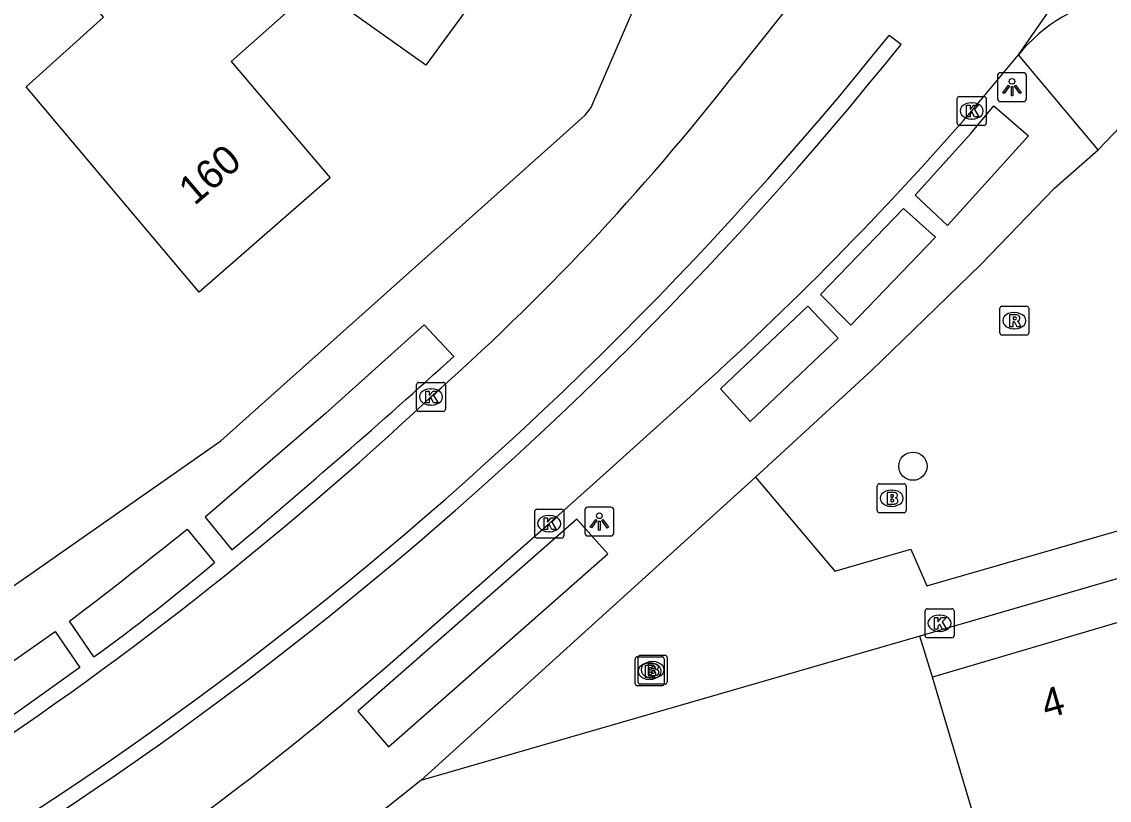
# Model space of a CAD drawing. Extents: x 162880 to 165536, y 384011 to 385179.
# Drawn here: x 164302.72 to 164340.31, y 384536.21 to 384563.13 of the extents above; entities that cross this region are included whole.
import ezdxf

# ---------------------------------------------------------------- set-up
doc = ezdxf.new("R2010")
doc.units = 0
for name, color, linetype in [('IMGEO_Boom', 7, 'Continuous'), ('IMGEO_Brandkraan', 7, 'Continuous'), ('IMGEO_Kolk', 7, 'Continuous'), ('IMGEO_Lichtpunt', 7, 'Continuous'), ('IMGEO_Pand', 7, 'Continuous'), ('IMGEO_Pand_nummerreeks', 7, 'Continuous'), ('IMGEO_Rijbaan_lokaal_gesloten', 7, 'Continuous'), ('IMGEO_Rioolput', 7, 'Continuous'), ('IMGEO_Voetpad_open', 7, 'Continuous')]:
    doc.layers.add(name, color=color, linetype=linetype)

msp = doc.modelspace()

# ---------------------------------------------------------------- linework, layer by layer
at = {"layer": 'IMGEO_Boom'}
msp.add_circle((164333.526, 384547.762), 0.489, dxfattribs=at)
at = {"layer": 'IMGEO_Brandkraan'}
for p, q in [((164332.293, 384546.227), (164332.293, 384547.079)), ((164332.368, 384547.153), (164333.22, 384547.153)), ((164332.781, 384546.933), (164332.806, 384546.933)), ((164333.294, 384547.079), (164333.294, 384546.227)), ((164333.22, 384546.153), (164332.368, 384546.153)), ((164332.804, 384546.373), (164332.779, 384546.373)), ((164324.104, 384541.221), (164324.956, 384541.221)), ((164323.926, 384540.244), (164323.926, 384541.096)), ((164324.001, 384541.17), (164324.853, 384541.17)), ((164324.029, 384540.295), (164324.029, 384541.147)), ((164324.414, 384540.95), (164324.439, 384540.95)), ((164324.517, 384541.001), (164324.542, 384541.001)), ((164324.927, 384541.096), (164324.927, 384540.244)), ((164325.03, 384541.147), (164325.03, 384540.295)), ((164324.54, 384540.441), (164324.515, 384540.441)), ((164324.853, 384540.17), (164324.001, 384540.17)), ((164324.956, 384540.221), (164324.104, 384540.221)), ((164324.437, 384540.39), (164324.412, 384540.39))]:
    msp.add_line(p, q, dxfattribs=at)
for points in [[(164332.293, 384546.227), (164332.293, 384547.079)], [(164332.368, 384547.153), (164333.22, 384547.153)], [(164332.641, 384546.853), (164332.641, 384546.453), (164332.854, 384546.453)], [(164332.872, 384546.853), (164332.641, 384546.853)], [(164333.294, 384547.079), (164333.294, 384546.227)], [(164332.82, 384546.772), (164332.766, 384546.772), (164332.766, 384546.696)], [(164332.766, 384546.696), (164332.819, 384546.696)], [(164332.828, 384546.62), (164332.766, 384546.62), (164332.766, 384546.539)], [(164332.766, 384546.539), (164332.828, 384546.539)], [(164333.22, 384546.153), (164332.368, 384546.153)], [(164324.104, 384541.221), (164324.956, 384541.221)], [(164323.926, 384540.244), (164323.926, 384541.096)], [(164324.001, 384541.17), (164324.853, 384541.17)], [(164324.029, 384540.295), (164324.029, 384541.147)], [(164324.274, 384540.87), (164324.274, 384540.47), (164324.487, 384540.47)], [(164324.505, 384540.87), (164324.274, 384540.87)], [(164324.377, 384540.921), (164324.377, 384540.521), (164324.59, 384540.521)], [(164324.608, 384540.921), (164324.377, 384540.921)], [(164324.556, 384540.84), (164324.502, 384540.84), (164324.502, 384540.764)], [(164324.927, 384541.096), (164324.927, 384540.244)], [(164325.03, 384541.147), (164325.03, 384540.295)], [(164324.453, 384540.789), (164324.399, 384540.789), (164324.399, 384540.713)], [(164324.399, 384540.713), (164324.452, 384540.713)], [(164324.461, 384540.637), (164324.399, 384540.637), (164324.399, 384540.556)], [(164324.399, 384540.556), (164324.461, 384540.556)], [(164324.502, 384540.764), (164324.555, 384540.764)], [(164324.564, 384540.688), (164324.502, 384540.688), (164324.502, 384540.607)], [(164324.502, 384540.607), (164324.564, 384540.607)], [(164324.853, 384540.17), (164324.001, 384540.17)], [(164324.956, 384540.221), (164324.104, 384540.221)]]:
    msp.add_lwpolyline(points, dxfattribs=at)
for centre, radius, start, end in [((164332.37, 384547.077), 0.0765, 91.552, 178.448), ((164332.37, 384547.077), 0.0765, 91.552, 178.448), ((164332.876, 384546.708), 0.145, 59.4692, 91.5367), ((164332.901, 384546.755), 0.0922, 285.5137, 58.1501), ((164333.218, 384547.077), 0.0765, 1.552, 88.448), ((164333.218, 384547.077), 0.0765, 1.552, 88.448), ((164332.821, 384546.734), 0.0379, 267.8285, 90.9355), ((164332.829, 384546.579), 0.0404, 269.8759, 90.5077), ((164332.86, 384546.704), 0.251, 268.6676, 293.5347), ((164332.906, 384546.563), 0.105, 301.3115, 78.989), ((164332.37, 384546.229), 0.0765, 181.552, 268.448), ((164332.37, 384546.229), 0.0765, 181.552, 268.448), ((164333.218, 384546.229), 0.0765, 271.552, 358.448), ((164333.218, 384546.229), 0.0765, 271.552, 358.448), ((164324.106, 384541.145), 0.0765, 91.552, 178.448), ((164324.106, 384541.145), 0.0765, 91.552, 178.448), ((164324.954, 384541.145), 0.0765, 1.552, 88.448), ((164324.954, 384541.145), 0.0765, 1.552, 88.448), ((164324.003, 384541.094), 0.0765, 91.552, 178.448), ((164324.003, 384541.094), 0.0765, 91.552, 178.448), ((164324.509, 384540.725), 0.145, 59.4692, 91.5367), ((164324.557, 384540.802), 0.0379, 267.8285, 90.9355), ((164324.534, 384540.772), 0.0922, 285.5137, 58.1501), ((164324.612, 384540.776), 0.145, 59.4692, 91.5367), ((164324.637, 384540.823), 0.0922, 285.5137, 58.1501), ((164324.851, 384541.094), 0.0765, 1.552, 88.448), ((164324.851, 384541.094), 0.0765, 1.552, 88.448), ((164324.454, 384540.751), 0.0379, 267.8285, 90.9355), ((164324.462, 384540.596), 0.0404, 269.8759, 90.5077), ((164324.493, 384540.721), 0.251, 268.6676, 293.5347), ((164324.539, 384540.58), 0.105, 301.3115, 78.989), ((164324.565, 384540.647), 0.0404, 269.8759, 90.5077), ((164324.596, 384540.772), 0.251, 268.6676, 293.5347), ((164324.642, 384540.631), 0.105, 301.3115, 78.989), ((164324.003, 384540.246), 0.0765, 181.552, 268.448), ((164324.003, 384540.246), 0.0765, 181.552, 268.448), ((164324.106, 384540.297), 0.0765, 181.552, 268.448), ((164324.106, 384540.297), 0.0765, 181.552, 268.448), ((164324.851, 384540.246), 0.0765, 271.552, 358.448), ((164324.851, 384540.246), 0.0765, 271.552, 358.448), ((164324.954, 384540.297), 0.0765, 271.552, 358.448), ((164324.954, 384540.297), 0.0765, 271.552, 358.448)]:
    msp.add_arc(centre, radius, start, end, dxfattribs=at)
for centre, major_axis, ratio, start_param, end_param in [((164332.78, 384546.653), (-0.387, 0.002), 0.722429, 4.712389, 7.853982), ((164332.805, 384546.653), (-0.39, 0.002), 0.717154, 1.570796, 4.712389), ((164324.413, 384540.67), (-0.387, 0.002), 0.722429, 4.712389, 7.853982), ((164324.516, 384540.721), (-0.387, 0.002), 0.722429, 4.712389, 7.853982), ((164324.438, 384540.67), (-0.39, 0.002), 0.717154, 1.570796, 4.712389), ((164324.541, 384540.721), (-0.39, 0.002), 0.717154, 1.570796, 4.712389)]:
    msp.add_ellipse(centre, major_axis=major_axis, ratio=ratio, start_param=start_param, end_param=end_param, dxfattribs=at)
at = {"layer": 'IMGEO_Kolk'}
for p, q in [((164335.059, 384559.623), (164335.059, 384560.475)), ((164335.134, 384560.549), (164335.986, 384560.549)), ((164336.06, 384560.475), (164336.06, 384559.623)), ((164335.547, 384560.329), (164335.572, 384560.329)), ((164335.57, 384559.769), (164335.545, 384559.769)), ((164335.986, 384559.549), (164335.134, 384559.549)), ((164316.368, 384549.732), (164316.368, 384550.584)), ((164316.443, 384550.658), (164317.295, 384550.658)), ((164317.369, 384550.584), (164317.369, 384549.732)), ((164316.856, 384550.438), (164316.881, 384550.438)), ((164316.879, 384549.878), (164316.854, 384549.878)), ((164317.295, 384549.658), (164316.443, 384549.658)), ((164320.455, 384545.349), (164320.455, 384546.201)), ((164320.53, 384546.275), (164321.382, 384546.275)), ((164321.456, 384546.201), (164321.456, 384545.349)), ((164320.943, 384546.055), (164320.968, 384546.055)), ((164320.966, 384545.495), (164320.941, 384545.495)), ((164321.382, 384545.275), (164320.53, 384545.275)), ((164333.947, 384541.903), (164333.947, 384542.755)), ((164334.022, 384542.829), (164334.874, 384542.829)), ((164334.948, 384542.755), (164334.948, 384541.903)), ((164334.435, 384542.609), (164334.46, 384542.609)), ((164334.458, 384542.049), (164334.433, 384542.049)), ((164334.874, 384541.829), (164334.022, 384541.829))]:
    msp.add_line(p, q, dxfattribs=at)
for points in [[(164335.059, 384559.623), (164335.059, 384560.475)], [(164335.134, 384560.549), (164335.986, 384560.549)], [(164336.06, 384560.475), (164336.06, 384559.623)], [(164335.38, 384560.249), (164335.503, 384560.249), (164335.503, 384560.098), (164335.633, 384560.249), (164335.797, 384560.249), (164335.651, 384560.098), (164335.804, 384559.849), (164335.652, 384559.849), (164335.567, 384560.013), (164335.503, 384559.946), (164335.503, 384559.849), (164335.38, 384559.849), (164335.38, 384560.249)], [(164335.986, 384559.549), (164335.134, 384559.549)], [(164316.368, 384549.732), (164316.368, 384550.584)], [(164316.443, 384550.658), (164317.295, 384550.658)], [(164317.369, 384550.584), (164317.369, 384549.732)], [(164316.689, 384550.358), (164316.812, 384550.358), (164316.812, 384550.207), (164316.942, 384550.358), (164317.106, 384550.358), (164316.96, 384550.207), (164317.113, 384549.958), (164316.961, 384549.958), (164316.876, 384550.122), (164316.812, 384550.055), (164316.812, 384549.958), (164316.689, 384549.958), (164316.689, 384550.358)], [(164317.295, 384549.658), (164316.443, 384549.658)], [(164320.455, 384545.349), (164320.455, 384546.201)], [(164320.53, 384546.275), (164321.382, 384546.275)], [(164321.456, 384546.201), (164321.456, 384545.349)], [(164320.776, 384545.975), (164320.899, 384545.975), (164320.899, 384545.824), (164321.029, 384545.975), (164321.193, 384545.975), (164321.047, 384545.824), (164321.2, 384545.575), (164321.048, 384545.575), (164320.963, 384545.739), (164320.899, 384545.672), (164320.899, 384545.575), (164320.776, 384545.575), (164320.776, 384545.975)], [(164321.382, 384545.275), (164320.53, 384545.275)], [(164333.947, 384541.903), (164333.947, 384542.755)], [(164334.022, 384542.829), (164334.874, 384542.829)], [(164334.948, 384542.755), (164334.948, 384541.903)], [(164334.268, 384542.529), (164334.391, 384542.529), (164334.391, 384542.378), (164334.521, 384542.529), (164334.685, 384542.529), (164334.539, 384542.378), (164334.692, 384542.129), (164334.54, 384542.129), (164334.455, 384542.293), (164334.391, 384542.226), (164334.391, 384542.129), (164334.268, 384542.129), (164334.268, 384542.529)], [(164334.874, 384541.829), (164334.022, 384541.829)]]:
    msp.add_lwpolyline(points, dxfattribs=at)
for centre, start, end in [((164335.136, 384560.473), 91.552, 178.448), ((164335.136, 384560.473), 91.552, 178.448), ((164335.984, 384560.473), 1.552, 88.448), ((164335.984, 384560.473), 1.552, 88.448), ((164335.136, 384559.625), 181.552, 268.448), ((164335.136, 384559.625), 181.552, 268.448), ((164335.984, 384559.625), 271.552, 358.448), ((164335.984, 384559.625), 271.552, 358.448), ((164316.445, 384550.582), 91.552, 178.448), ((164316.445, 384550.582), 91.552, 178.448), ((164317.293, 384550.582), 1.552, 88.448), ((164317.293, 384550.582), 1.552, 88.448), ((164316.445, 384549.734), 181.552, 268.448), ((164316.445, 384549.734), 181.552, 268.448), ((164317.293, 384549.734), 271.552, 358.448), ((164317.293, 384549.734), 271.552, 358.448), ((164320.532, 384546.199), 91.552, 178.448), ((164320.532, 384546.199), 91.552, 178.448), ((164321.38, 384546.199), 1.552, 88.448), ((164321.38, 384546.199), 1.552, 88.448), ((164320.532, 384545.351), 181.552, 268.448), ((164320.532, 384545.351), 181.552, 268.448), ((164321.38, 384545.351), 271.552, 358.448), ((164321.38, 384545.351), 271.552, 358.448), ((164334.024, 384542.753), 91.552, 178.448), ((164334.024, 384542.753), 91.552, 178.448), ((164334.872, 384542.753), 1.552, 88.448), ((164334.872, 384542.753), 1.552, 88.448), ((164334.024, 384541.905), 181.552, 268.448), ((164334.024, 384541.905), 181.552, 268.448), ((164334.872, 384541.905), 271.552, 358.448), ((164334.872, 384541.905), 271.552, 358.448)]:
    msp.add_arc(centre, 0.0765, start, end, dxfattribs=at)
for centre, major_axis, ratio, start_param, end_param in [((164335.546, 384560.049), (-0.387, 0.002), 0.722429, 4.712389, 7.853982), ((164335.571, 384560.049), (-0.39, 0.002), 0.717154, 1.570796, 4.712389), ((164316.855, 384550.158), (-0.387, 0.002), 0.722429, 4.712389, 7.853982), ((164316.88, 384550.158), (-0.39, 0.002), 0.717154, 1.570796, 4.712389), ((164320.942, 384545.775), (-0.387, 0.002), 0.722429, 4.712389, 7.853982), ((164320.967, 384545.775), (-0.39, 0.002), 0.717154, 1.570796, 4.712389), ((164334.434, 384542.329), (-0.387, 0.002), 0.722429, 4.712389, 7.853982), ((164334.459, 384542.329), (-0.39, 0.002), 0.717154, 1.570796, 4.712389)]:
    msp.add_ellipse(centre, major_axis=major_axis, ratio=ratio, start_param=start_param, end_param=end_param, dxfattribs=at)
at = {"layer": 'IMGEO_Lichtpunt'}
for p, q in [((164336.454, 384561.275), (164336.454, 384560.468)), ((164336.454, 384561.275), (164336.454, 384560.468)), ((164337.356, 384561.37), (164336.548, 384561.37)), ((164337.356, 384561.37), (164336.548, 384561.37)), ((164337.45, 384560.468), (164337.45, 384561.275)), ((164337.45, 384560.468), (164337.45, 384561.275)), ((164336.548, 384560.374), (164337.356, 384560.374)), ((164336.548, 384560.374), (164337.356, 384560.374)), ((164322.189, 384546.25), (164322.189, 384545.443)), ((164322.189, 384546.25), (164322.189, 384545.443)), ((164323.091, 384546.345), (164322.283, 384546.345)), ((164323.091, 384546.345), (164322.283, 384546.345)), ((164323.185, 384545.443), (164323.185, 384546.25)), ((164323.185, 384545.443), (164323.185, 384546.25)), ((164322.283, 384545.349), (164323.091, 384545.349)), ((164322.283, 384545.349), (164323.091, 384545.349))]:
    msp.add_line(p, q, dxfattribs=at)
for points in [[(164336.828, 384560.939), (164336.867, 384560.911), (164336.679, 384560.649), (164336.641, 384560.676), (164336.828, 384560.939)], [(164336.93, 384560.891), (164336.977, 384560.891), (164336.977, 384560.569), (164336.93, 384560.569), (164336.93, 384560.891)], [(164337.04, 384560.911), (164337.078, 384560.938), (164337.265, 384560.676), (164337.226, 384560.648), (164337.04, 384560.911)], [(164322.563, 384545.914), (164322.602, 384545.886), (164322.414, 384545.624), (164322.376, 384545.651), (164322.563, 384545.914)], [(164322.665, 384545.866), (164322.712, 384545.866), (164322.712, 384545.544), (164322.665, 384545.544), (164322.665, 384545.866)], [(164322.775, 384545.886), (164322.813, 384545.913), (164323, 384545.651), (164322.961, 384545.623), (164322.775, 384545.886)]]:
    msp.add_lwpolyline(points, dxfattribs=at)
for centre in [(164336.953, 384561.073), (164322.688, 384546.048)]:
    msp.add_circle(centre, 0.0994, dxfattribs=at)
for centre, start, end in [((164336.548, 384561.275), 90, 180), ((164336.548, 384561.275), 90, 180), ((164337.356, 384561.275), 0, 90), ((164337.356, 384561.275), 0, 90), ((164336.548, 384560.468), 180, 270), ((164336.548, 384560.468), 180, 270), ((164337.356, 384560.468), 270, 0), ((164337.356, 384560.468), 270, 360), ((164322.283, 384546.25), 90, 180), ((164322.283, 384546.25), 90, 180), ((164323.091, 384546.25), 0, 90), ((164323.091, 384546.25), 0, 90), ((164322.283, 384545.443), 180, 270), ((164322.283, 384545.443), 180, 270), ((164323.091, 384545.443), 270, 0), ((164323.091, 384545.443), 270, 360)]:
    msp.add_arc(centre, 0.0946, start, end, dxfattribs=at)
at = {"layer": 'IMGEO_Pand'}
for points in [[(164318.321, 384572.735), (164315.977, 384569.53), (164320.233, 384566.475), (164316.686, 384561.628), (164312.875, 384564.356)], [(164312.875, 384564.356), (164309.958, 384561.761), (164313.379, 384557.737), (164308.856, 384553.779), (164302.874, 384560.885), (164305.55, 384563.29), (164303.667, 384565.559), (164307.195, 384568.58), (164307.56, 384568.893)], [(164341.084, 384542.492), (164334.209, 384540.468)], [(164343.231, 384535.083), (164338.601, 384533.743), (164336.389, 384533.103), (164335.651, 384535.572), (164334.209, 384540.468)]]:
    msp.add_lwpolyline(points, dxfattribs=at)
at = {"layer": 'IMGEO_Rijbaan_lokaal_gesloten'}
for points in [[(164337.174, 384561.99), (164345.968, 384574.645)], [(164332.058, 384567.39), (164329.946, 384564.569), (164327.306, 384561.255)], [(164333.119, 384562.35), (164332.709, 384562.662)], [(164335.56, 384560.049), (164337.174, 384561.99)], [(164316.021, 384541.428), (164320.956, 384545.775), (164322.814, 384547.439), (164325.829, 384550.165)]]:
    msp.add_lwpolyline(points, dxfattribs=at)
for centre, radius, start, end in [((164341.604, 384558.379), 5.715, 61.5681, 140.8175), ((164233.509, 384642.199), 127.149, 294.57204, 321.27787), ((164233.476, 384642.181), 127.678, 294.58672, 321.29938), ((164262.006, 384612.215), 82.831, 311.47927, 322.03177), ((164251.846, 384632.735), 110.866, 311.86045, 319.03337), ((164232.354, 384640.444), 123.671, 303.15011, 313.10918), ((164243.341, 384623.883), 109.914, 303.10707, 311.39454)]:
    msp.add_arc(centre, radius, start, end, dxfattribs=at)
at = {"layer": 'IMGEO_Rioolput'}
for p, q in [((164336.531, 384552.37), (164336.531, 384553.222)), ((164336.606, 384553.296), (164337.458, 384553.296)), ((164337.532, 384553.222), (164337.532, 384552.37)), ((164337.019, 384553.076), (164337.044, 384553.076)), ((164337.042, 384552.516), (164337.017, 384552.516)), ((164337.458, 384552.296), (164336.606, 384552.296))]:
    msp.add_line(p, q, dxfattribs=at)
for points in [[(164336.531, 384552.37), (164336.531, 384553.222)], [(164336.606, 384553.296), (164337.458, 384553.296)], [(164337.532, 384553.222), (164337.532, 384552.37)], [(164337.12, 384552.994), (164336.868, 384552.996), (164336.868, 384552.596)], [(164337.046, 384552.915), (164336.992, 384552.915), (164336.992, 384552.834)], [(164336.868, 384552.596), (164336.992, 384552.596), (164336.992, 384552.758), (164337.003, 384552.758)], [(164336.992, 384552.834), (164337.044, 384552.834)], [(164337.05, 384552.729), (164337.121, 384552.596), (164337.261, 384552.596), (164337.196, 384552.722)], [(164337.458, 384552.296), (164336.606, 384552.296)]]:
    msp.add_lwpolyline(points, dxfattribs=at)
for centre, radius, start, end in [((164336.608, 384553.22), 0.0765, 91.552, 178.448), ((164336.608, 384553.22), 0.0765, 91.552, 178.448), ((164337.456, 384553.22), 0.0765, 1.552, 88.448), ((164337.456, 384553.22), 0.0765, 1.552, 88.448), ((164337.028, 384553.023), 0.19, 274.7715, 282.9687), ((164337.052, 384552.819), 0.0964, 77.0061, 93.1865), ((164337.066, 384552.876), 0.0378, 276.6634, 79.6772), ((164337.119, 384552.884), 0.109, 350.3612, 89.416), ((164337.117, 384552.884), 0.112, 277.5842, 350.9817), ((164337.002, 384552.705), 0.0533, 26.0293, 88.6989), ((164337.101, 384552.669), 0.108, 29.5134, 73.7905), ((164336.608, 384552.372), 0.0765, 181.552, 268.448), ((164336.608, 384552.372), 0.0765, 181.552, 268.448), ((164337.456, 384552.372), 0.0765, 271.552, 358.448), ((164337.456, 384552.372), 0.0765, 271.552, 358.448)]:
    msp.add_arc(centre, radius, start, end, dxfattribs=at)
for centre, major_axis, ratio, start_param, end_param in [((164337.018, 384552.796), (-0.387, 0.002), 0.722429, 4.712389, 7.853982), ((164337.043, 384552.796), (-0.39, 0.002), 0.717154, 1.570796, 4.712389)]:
    msp.add_ellipse(centre, major_axis=major_axis, ratio=ratio, start_param=start_param, end_param=end_param, dxfattribs=at)
at = {"layer": 'IMGEO_Voetpad_open'}
for points in [[(164289.768, 384534.7), (164291.477, 384535.954), (164309.602, 384548.644), (164322.198, 384559.899), (164322.408, 384560.17), (164322.494, 384560.391), (164335.312, 384590.058), (164348.766, 384620.706), (164354.011, 384618.805), (164357.798, 384629.685), (164376.258, 384683.505)], [(164339.928, 384558.706), (164337.174, 384561.99)], [(164333.607, 384557.132), (164335.531, 384559.267), (164336.33, 384560.229), (164337.524, 384559.193), (164334.721, 384556.086), (164333.607, 384557.132)], [(164339.928, 384558.706), (164341.447, 384560.295)], [(164328.081, 384547.382), (164332.093, 384551.069), (164333.164, 384552.108), (164335.891, 384554.754), (164338.42, 384557.38), (164339.928, 384558.706)], [(164330.329, 384553.706), (164333.203, 384556.673), (164334.304, 384555.678), (164331.384, 384552.642), (164330.329, 384553.706)], [(164326.882, 384550.442), (164329.892, 384553.293), (164330.946, 384552.19), (164327.904, 384549.309), (164326.882, 384550.442)], [(164317.655, 384551.556), (164316.63, 384552.65), (164313.224, 384549.585), (164309.063, 384545.999), (164309.991, 384544.872)], [(164368.754, 384551.493), (164368.752, 384551.051), (164368.31, 384551.058), (164352.183, 384547.183), (164347.315, 384545.827), (164333.765, 384541.881)], [(164328.081, 384547.382), (164330.834, 384544.129), (164333.461, 384544.895), (164334.009, 384543.621), (164348.324, 384547.746)], [(164316.513, 384536.895), (164328.081, 384547.382)], [(164319.394, 384541.569), (164322.988, 384544.726), (164321.913, 384545.929), (164318.344, 384542.799), (164314.344, 384539.292), (164315.397, 384538.058), (164319.394, 384541.569)], [(164308.439, 384545.584), (164309.39, 384544.428)], [(164305.221, 384541.172), (164304.372, 384542.401)], [(164303.875, 384542.045), (164304.737, 384540.797), (164302.587, 384539.269), (164300.511, 384537.839), (164299.643, 384539.082), (164301.653, 384540.485), (164303.875, 384542.045)], [(164333.765, 384541.881), (164316.513, 384536.895)], [(164334.209, 384540.468), (164333.765, 384541.881)], [(164316.513, 384536.895), (164306.606, 384528.987), (164302.056, 384525.919), (164297.225, 384523.229), (164291.581, 384520.639), (164290.508, 384520.429), (164285.786, 384518.69)]]:
    msp.add_lwpolyline(points, dxfattribs=at)
for centre, radius, start, end in [((164147.457, 384738.972), 253.164, 309.94182, 312.24346), ((164205.526, 384672.889), 163.7, 307.14435, 308.95202), ((164262.595, 384600.047), 72.686, 305.90459, 310.07528)]:
    msp.add_arc(centre, radius, start, end, dxfattribs=at)

# ---------------------------------------------------------------- texts
at = {"layer": 'IMGEO_Pand_nummerreeks'}
for s, rotation, p in [('160', 40.5826, (164308.694, 384556.753)), ('4', 16.209, (164338.138, 384539.02))]:
    msp.add_text(s, height=1, rotation=rotation, dxfattribs=at).set_placement(p)

doc.saveas('drawing.dxf')
